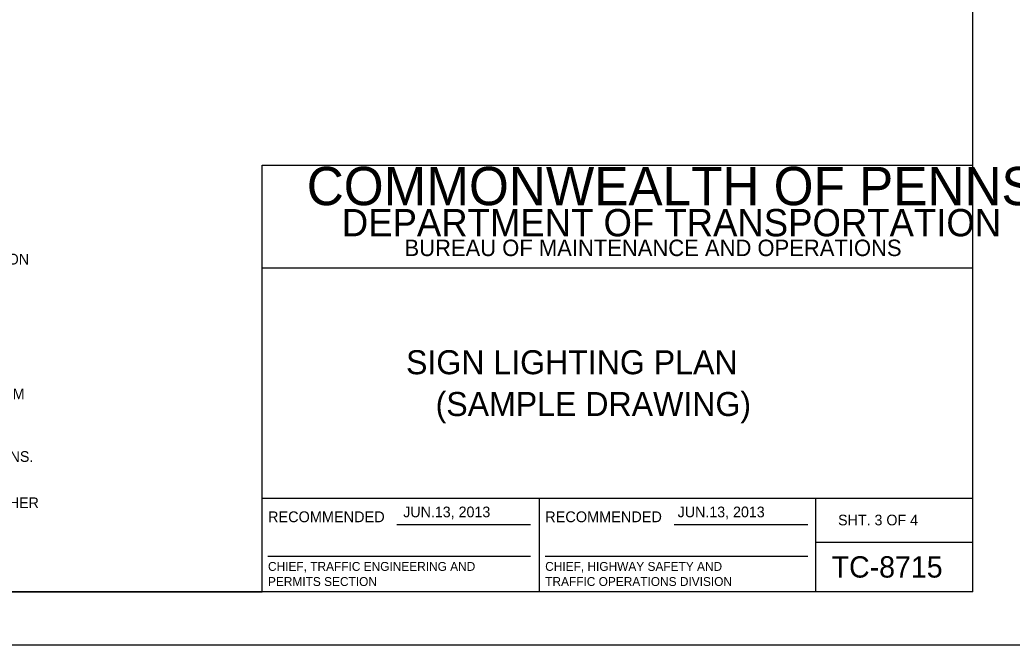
# Model space of a CAD drawing. Extents: x 36 to 2622, y -5330 to 219.
# Drawn here: x 593.7 to 872.9, y -5329.8 to -5154 of the extents above; entities that cross this region are included whole.
import ezdxf

# ---------------------------------------------------------------- set-up
doc = ezdxf.new("R2010")
doc.units = 0
for name, color, linetype in [('1', 7, 'Continuous'), ('2', 7, 'Continuous'), ('PLT-BNDY', 7, 'Continuous')]:
    doc.layers.add(name, color=color, linetype=linetype)

msp = doc.modelspace()

# ---------------------------------------------------------------- linework, layer by layer
at = {"layer": '1'}
for p, q in [((861.86, -5314.83), (861.86, -4750.83)), ((661.86, -5314.83), (661.86, -5194.83)), ((661.86, -5194.83), (861.86, -5194.83)), ((861.86, -5223.83), (661.86, -5223.83)), ((661.86, -5288.45), (861.86, -5288.45)), ((739.86, -5288.45), (739.86, -5314.83)), ((817.73, -5314.83), (817.73, -5288.45)), ((699.79, -5295.88), (737.41, -5295.88)), ((777.79, -5295.88), (815.41, -5295.88)), ((817.73, -5300.83), (861.86, -5300.83)), ((663.54, -5304.78), (737.41, -5304.78)), ((741.54, -5304.78), (815.41, -5304.78)), ((861.86, -5314.83), (75.86, -5314.83)), ((75.86, -5314.83), (661.86, -5314.83))]:
    msp.add_line(p, q, dxfattribs=at)
at = {"layer": 'PLT-BNDY'}
msp.add_lwpolyline([(35.86, -4735.83), (876.86, -4735.83), (876.86, -5329.83), (35.86, -5329.83)], close=True, dxfattribs=at)

# ---------------------------------------------------------------- texts
at = {"layer": '1'}
for s, height, p in [('COMMONWEALTH OF PENNSYLVANIA', 10.7828, (674.45, -5206.1)), ('DEPARTMENT OF TRANSPORTATION', 7.6837, (684.31, -5214.85)), ('BUREAU OF MAINTENANCE AND OPERATIONS', 4.6253, (701.95, -5220.41)), ('SIGN LIGHTING PLAN', 6.75, (702.38, -5253.64)), ('(SAMPLE DRAWING)', 6.75, (710.7, -5265.39)), ('RECOMMENDED', 3.048, (663.54, -5295.26)), ('RECOMMENDED', 3.048, (741.54, -5295.26)), ('SHT. 3 OF 4', 3, (823.94, -5296.14)), ('TC-8715', 6, (822.14, -5310.83)), ('CHIEF, TRAFFIC ENGINEERING AND', 2.5, (663.54, -5308.94)), ('CHIEF, HIGHWAY SAFETY AND', 2.5, (741.54, -5308.94)), ('PERMITS SECTION', 2.5, (663.54, -5313.19)), ('TRAFFIC OPERATIONS DIVISION', 2.5, (741.54, -5313.19))]:
    msp.add_text(s, height=height, dxfattribs=at).set_placement(p)
at = {"layer": '2'}
for s, height, p in [('SHOW AS INFORMATION ONLY THE CONDUIT CROSSINGS ON', 3, (475.28, -5222.78)), ('LOCATE MAIN SERVICE OUTSIDE CLEAR ZONE AS FAR FROM', 3, (474.91, -5260.66)), ('SIGNS. SEE STANDARD DRAWING TC-8701A FOR EXCEPTIONS.', 3, (474.03, -5278.28)), ('SEEDING AND MULCHING OF BACKFILLED TRENCH AND OTHER', 3, (474.03, -5291.28)), ('JUN.13, 2013', 2.9955, (701.59, -5293.86)), ('JUN.13, 2013', 2.9955, (778.81, -5293.86))]:
    msp.add_text(s, height=height, dxfattribs=at).set_placement(p)

doc.saveas('drawing.dxf')
